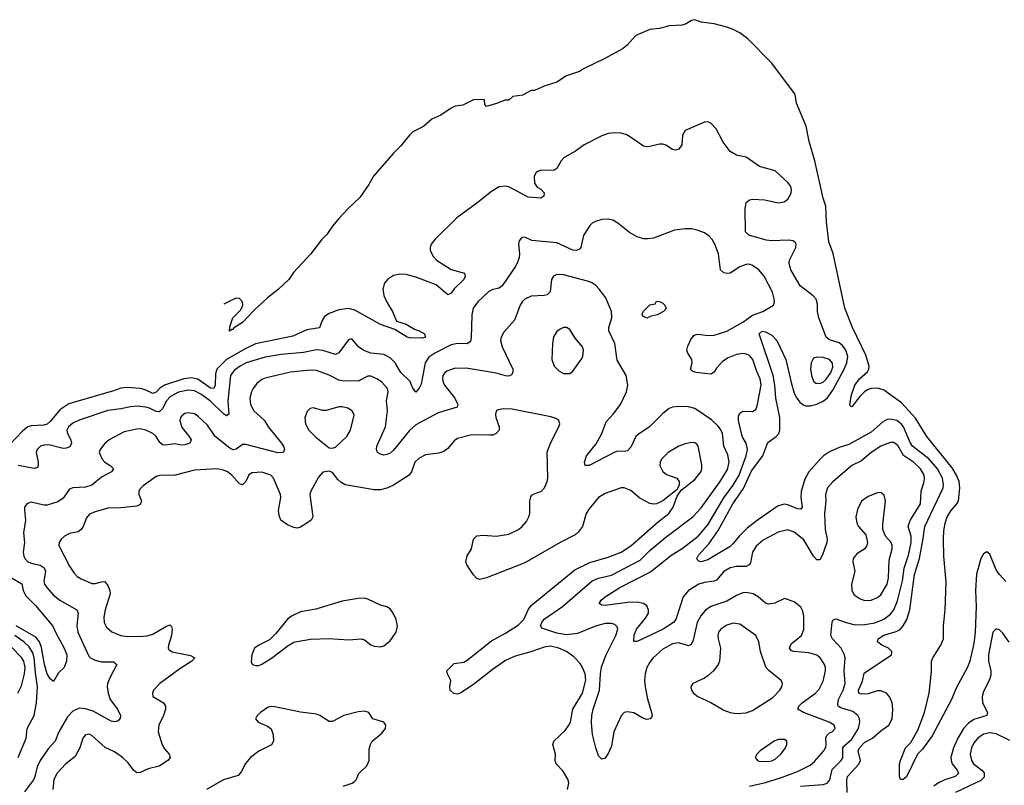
# Model space of a CAD drawing. Header units: inches. Extents: x 1449094 to 1618372, y 389908 to 534307.
# Tile 446 of 494: x 1571599 to 1577740, y 515696 to 520470. Entities that reach past the tile are written whole.
import ezdxf

# ---------------------------------------------------------------- set-up
doc = ezdxf.new("R2010")
doc.units = ezdxf.units.IN
doc.header["$MEASUREMENT"] = 0
doc.layers.add('B5571', color=7, linetype='Continuous')
doc.layers.add('B5572', color=7, linetype='Continuous')

msp = doc.modelspace()

# ---------------------------------------------------------------- linework, layer by layer
at = {"layer": 'B5571', "color": 5}
for points, elevation in [([(1574737.1, 520000), (1574674, 519990), (1574650, 519968), (1574627.3, 519967.3), (1574574, 519946), (1574510, 519929), (1574500.4, 519940.4), (1574498, 519970), (1574472.8, 519972.8), (1574430, 519969.4), (1574363.9, 519936.1), (1574316, 519930), (1574290, 519917.8), (1574225, 519875), (1574170, 519849.6), (1574117.3, 519802.7), (1574050.3, 519770), (1574029.6, 519750.4), (1573976.7, 519683.3), (1573930, 519637.7), (1573806.8, 519493.2), (1573777.5, 519442.5), (1573719.7, 519360.3), (1573647.5, 519292.5), (1573590, 519229.7), (1573550, 519182.6), (1573515.5, 519130), (1573482.1, 519097.9), (1573412.2, 519007.8), (1573306.5, 518893.5), (1573276.9, 518850), (1573212.1, 518787.9), (1573144.4, 518735.6), (1573060.8, 518659.2), (1572990, 518580.7), (1572933.7, 518546.3), (1572930, 518538), (1572922, 518538), (1572908, 518528), (1572910, 518554), (1572929.3, 518610), (1572979.1, 518660.9), (1572991.2, 518688.8), (1572989.6, 518710), (1572970, 518731.6), (1572946.9, 518733.1), (1572872.4, 518695.2)], 380), ([(1577750, 516965.7), (1577709, 517010), (1577690, 517039.8), (1577650, 517137.8), (1577630, 517152.2), (1577610, 517139.9), (1577593.3, 517110), (1577567.3, 517012.7), (1577561.1, 516910), (1577564.1, 516810), (1577558.6, 516650), (1577550, 516579.1), (1577525.3, 516470), (1577510, 516432.7), (1577439.4, 516300.6), (1577410.1, 516229.9), (1577290, 516003.5), (1577230, 515921.1), (1577199.5, 515890), (1577130, 515748.4), (1577110, 515732), (1577092.9, 515732.9), (1577086, 515750), (1577086.6, 515830), (1577092.6, 515850), (1577124.4, 515930), (1577156.9, 515963.1), (1577200.2, 516039.8), (1577243.1, 516150), (1577270.5, 516270), (1577285.9, 516405.9), (1577286.8, 516470), (1577293.8, 516490), (1577344.5, 516570), (1577359.8, 516610), (1577360.9, 516690), (1577370.6, 516790), (1577377.9, 516962.1), (1577363.6, 517123.6), (1577360.1, 517230), (1577363, 517283), (1577370.5, 517330), (1577383.7, 517370), (1577408.3, 517410), (1577444.1, 517450), (1577453.5, 517470), (1577463.3, 517550), (1577458.3, 517590), (1577442.4, 517630), (1577415.1, 517675.1), (1577257.7, 517870), (1577185.5, 517985.5), (1577099.7, 518079.7), (1577010, 518145.5), (1576990, 518158.9), (1576950, 518171.9), (1576910.8, 518170.8), (1576890, 518164), (1576869.5, 518150.5), (1576839.4, 518120.6), (1576790, 518056.4), (1576780.2, 518060.2), (1576777.2, 518070), (1576787, 518130), (1576806.8, 518190), (1576836.4, 518230), (1576886.6, 518273.5), (1576895.7, 518290), (1576896.7, 518310), (1576876.8, 518376.8), (1576792.4, 518550), (1576745.4, 518670), (1576672.1, 519012.1), (1576645, 519085), (1576631, 519209), (1576626.7, 519306.7), (1576610, 519357.2), (1576558.5, 519590), (1576523, 519710), (1576505, 519805), (1576443.1, 519950), (1576438.3, 519990), (1576434.7, 520000)], 380), ([(1576760.6, 515650), (1576757.1, 515730), (1576762.9, 515750), (1576832.8, 515827.2), (1576843, 515850), (1576828.2, 515910), (1576836.4, 515930), (1576870, 515965.2), (1576917.1, 515990), (1576970, 516035.2), (1577020.5, 516070), (1577040.4, 516110), (1577045.6, 516170), (1577040.3, 516210), (1577025.1, 516245.1), (1577004.7, 516270), (1576970, 516285.8), (1576950, 516284.1), (1576890, 516266.3), (1576850, 516263.2), (1576833.3, 516270), (1576831.6, 516290), (1576854.7, 516345.3), (1576865.8, 516394.2), (1577037.2, 516510), (1577039.2, 516530), (1577016.8, 516550), (1576976.1, 516570), (1576948.3, 516590), (1576953.6, 516610), (1576988.9, 516631.1), (1577065.6, 516654.4), (1577090, 516667.8), (1577109.9, 516690.1), (1577131.5, 516730), (1577151.2, 516790), (1577180.3, 517010), (1577210, 517110.1), (1577234.9, 517234.9), (1577244.4, 517310), (1577358.8, 517550), (1577361.3, 517570), (1577354.9, 517610), (1577322.8, 517670), (1577270, 517731.6), (1577167.5, 517810), (1577152.8, 517832.8), (1577111.8, 517930), (1577096.9, 517950), (1577070, 517970.9), (1577030, 517977.7), (1577010, 517975.7), (1576980.4, 517959.6), (1576910, 517898.6), (1576770, 517820.2), (1576710, 517802.3), (1576650, 517775), (1576611.5, 517750), (1576591.3, 517730), (1576521.1, 517650), (1576496.1, 517603.9), (1576472.5, 517527.5), (1576470.7, 517490), (1576479.1, 517430), (1576470, 517418.3), (1576450, 517420.2), (1576390, 517445), (1576370, 517448.5), (1576330, 517437.9), (1576206.2, 517353.8), (1576138.5, 517301.5), (1576085.9, 517250), (1576050, 517202.7), (1576030, 517184.6), (1575890, 517100.9), (1575849.8, 517089.8), (1575834, 517094), (1575824.2, 517104.2), (1575822, 517110), (1575833.6, 517130), (1575898, 517202), (1575955, 517285), (1576046.8, 517450), (1576113, 517547), (1576164.2, 517655.8), (1576233.9, 517750), (1576266.1, 517833.9), (1576317.1, 517870), (1576332.8, 517890), (1576340.1, 517910), (1576340.4, 517990), (1576314.9, 518110), (1576309.6, 518190), (1576298.9, 518250), (1576211.5, 518510), (1576230, 518527), (1576250, 518522.8), (1576290, 518503.2), (1576322.2, 518470), (1576377.3, 518350), (1576410, 518206.7), (1576430, 518140.8), (1576445.8, 518110), (1576465.2, 518085.2), (1576490, 518066.3), (1576502.6, 518062.7), (1576530, 518061.8), (1576570, 518071.4), (1576610, 518090.1), (1576634.8, 518110), (1576670, 518159.8), (1576740.9, 518290), (1576757.5, 518330), (1576764.7, 518370), (1576751.7, 518410), (1576730, 518437.5), (1576710, 518453.8), (1576650, 518473.9), (1576630, 518490.6), (1576582.5, 518610), (1576574.8, 518650), (1576575.1, 518695.1), (1576567.2, 518727.2), (1576548.2, 518748.2), (1576466.2, 518810), (1576409.3, 518909.3), (1576399.1, 518950), (1576401, 518970), (1576440.3, 519050), (1576442.6, 519070), (1576437.8, 519077.8), (1576422.7, 519090), (1576395, 519095), (1576290, 519091.6), (1576255.5, 519095.6), (1576145.7, 519125.7), (1576126.9, 519146.9), (1576122.9, 519290), (1576130, 519330.3), (1576150, 519346.5), (1576170, 519351.3), (1576245.6, 519345.6), (1576330, 519327.5), (1576367.1, 519332.9), (1576390, 519350.3), (1576410, 519388), (1576412.3, 519410), (1576407.6, 519430), (1576390, 519455.1), (1576310, 519526.3), (1576213.2, 519553.2), (1576130, 519612.7), (1576070, 519625.1), (1576030, 519647.3), (1575986.3, 519706.3), (1575943, 519790), (1575910, 519823.6), (1575890, 519831.8), (1575870, 519829.6), (1575750, 519778.4), (1575734, 519750), (1575728, 519690), (1575710, 519662.7), (1575690, 519655.1), (1575670, 519660.9), (1575630, 519687.3), (1575610, 519693.6), (1575590, 519693.6), (1575530, 519678.7), (1575510, 519676.9), (1575490, 519681.6), (1575390, 519749.6), (1575350, 519761.1), (1575310, 519764), (1575270, 519759.7), (1575230, 519744.7), (1575120.5, 519690), (1575064.9, 519650), (1574995.5, 519610), (1574976.4, 519590), (1574950, 519542.7), (1574931, 519530), (1574850, 519531.3), (1574821.3, 519518.7), (1574808.3, 519491.7), (1574810.2, 519450), (1574825.8, 519425.8), (1574850, 519412.2), (1574870.2, 519390), (1574868.9, 519370), (1574850, 519356.5), (1574770, 519363.5), (1574650, 519427.4), (1574630, 519432), (1574590, 519426.5), (1574540.9, 519399.1), (1574450, 519324.7), (1574325.7, 519234.3), (1574190, 519101.1), (1574165.3, 519070), (1574158.5, 519050), (1574159.7, 519030), (1574179.7, 518990), (1574199.7, 518970), (1574290, 518912.8), (1574373.4, 518890), (1574377, 518870), (1574368.8, 518850), (1574308.8, 518791.2), (1574290, 518765.1), (1574270, 518754.7), (1574196.4, 518816.4), (1574070, 518863.4), (1574010, 518879.9), (1573970, 518882.6), (1573930, 518873.5), (1573894.3, 518850), (1573874.3, 518825.7), (1573864, 518790), (1573870.9, 518750), (1573890, 518707.6), (1573925, 518650), (1573950, 518590.7), (1574010, 518571.3), (1574060.7, 518540.7), (1574090.7, 518530), (1574124, 518510), (1574130, 518489.4), (1574110, 518484.2), (1574030, 518485.6), (1574015.3, 518490), (1573938, 518538), (1573850, 518568.6), (1573690, 518658.3), (1573650, 518668.5), (1573590, 518660.5), (1573530, 518637.9), (1573501.4, 518618.6), (1573485.8, 518594.2), (1573470, 518547.3), (1573390, 518536.3), (1573302.8, 518497.2), (1573070, 518447.6), (1573010, 518420.3), (1572890, 518351.4), (1572829.1, 518290), (1572821, 518261), (1572817.6, 518190), (1572810, 518170.9), (1572790, 518172.9), (1572710, 518227.5), (1572670, 518236.8), (1572622.5, 518230), (1572503.3, 518190), (1572471.6, 518170), (1572450, 518147.5), (1572430, 518139.4), (1572381.1, 518161.1), (1572350, 518169), (1572270, 518177), (1572230, 518172.2), (1572184.7, 518155.3), (1571906.3, 518073.7), (1571850, 518036), (1571790, 517965.2), (1571770, 517948.5), (1571750, 517941.3), (1571670, 517937.4), (1571650.1, 517929.9), (1571616.9, 517903.1), (1571538.7, 517821.3)], 420), ([(1576469.4, 515690), (1576610, 515701.2), (1576634.5, 515710), (1576651.2, 515730), (1576666, 515794), (1576723.2, 515850), (1576733.1, 515866.9), (1576733.7, 515930), (1576739.6, 515940.4), (1576790, 515984.2), (1576830.5, 516050), (1576838.9, 516090), (1576837, 516110), (1576827.4, 516130), (1576795.1, 516155.1), (1576719.4, 516179.4), (1576703.7, 516190), (1576700.7, 516200.7), (1576704.9, 516230), (1576734.5, 516290), (1576746.5, 516330), (1576742.1, 516410), (1576746.6, 516490), (1576743.2, 516510), (1576721.8, 516550), (1576668.6, 516610), (1576658.2, 516630), (1576666.4, 516713.6), (1576672.2, 516727.8), (1576690, 516734.7), (1576753, 516710), (1576810, 516696.3), (1576870, 516698.4), (1576931.9, 516708.1), (1576988.2, 516731.8), (1577030, 516763.2), (1577051.1, 516790), (1577074.8, 516845.2), (1577104.1, 516970), (1577115.1, 517050), (1577142.8, 517130), (1577159.1, 517210), (1577158.1, 517250), (1577139.9, 517310), (1577153.2, 517346.8), (1577217.7, 517450), (1577221.2, 517530), (1577239.5, 517590), (1577241.4, 517610), (1577239.1, 517630), (1577216.8, 517670), (1577173.6, 517710), (1577112, 517752), (1577075, 517815), (1577050, 517832.7), (1577030, 517834.1), (1576970, 517810.5), (1576910, 517771.2), (1576850, 517719.4), (1576790, 517689.8), (1576670, 517587.8), (1576638.2, 517550), (1576625.4, 517510), (1576627.6, 517467.6), (1576619.4, 517390), (1576621.7, 517290), (1576634.7, 517230), (1576632.1, 517210), (1576606.9, 517133.1), (1576590, 517100.7), (1576570, 517102.4), (1576550, 517124.7), (1576490, 517227.2), (1576430, 517274.5), (1576390, 517287.8), (1576330, 517274.2), (1576235.7, 517224.3), (1576192.2, 517187.8), (1576170.1, 517150), (1576156.3, 517083.7), (1576148.5, 517070), (1576130, 517061.1), (1576070, 517059.5), (1576030, 517051.3), (1575990.7, 517029.3), (1575945, 516975), (1575930, 516968.2), (1575870, 516959.8), (1575835.5, 516950), (1575770.3, 516910), (1575737.6, 516870), (1575690.8, 516729.2), (1575677.4, 516710), (1575612.6, 516670), (1575450, 516592), (1575433.2, 516593.2), (1575430, 516598), (1575431.7, 516631.7), (1575445.5, 516670), (1575502.1, 516737.9), (1575520.7, 516770), (1575521.6, 516790), (1575510, 516814.5), (1575489.9, 516829.9), (1575450, 516838.3), (1575390, 516836), (1575250, 516817.2), (1575230, 516818.4), (1575212.7, 516830), (1575226.3, 516850), (1575251.1, 516870), (1575342.9, 516930), (1575533.2, 517026.8), (1575667.4, 517132.6), (1575730, 517173.2), (1575830.5, 517250), (1575890, 517319.1), (1575991.5, 517488.5), (1576050, 517567.6), (1576087, 517630), (1576129.9, 517750), (1576137.5, 517790), (1576129.9, 517829.9), (1576107.5, 517867.5), (1576100.5, 517890), (1576082.6, 517970), (1576082.9, 517997.1), (1576090, 518016.4), (1576110, 518027.8), (1576170, 518026.9), (1576190, 518039.3), (1576198.7, 518061.3), (1576223.9, 518190), (1576218, 518230), (1576196.3, 518276.3), (1576171.9, 518350), (1576150, 518375.3), (1576130, 518383.7), (1576110, 518387.2), (1576070, 518381.5), (1576018.4, 518361.6), (1575982.5, 518337.5), (1575944.1, 518295.9), (1575930, 518272.3), (1575910, 518258.4), (1575818, 518270), (1575796.6, 518276.6), (1575782.7, 518290), (1575793.3, 518330), (1575791.3, 518350), (1575766, 518390), (1575760.9, 518410), (1575765.9, 518434.1), (1575784.7, 518475.3), (1575801.1, 518498.9), (1575810, 518503.6), (1575830, 518508.6), (1575890, 518500.1), (1575930, 518502.9), (1576010, 518527.8), (1576110, 518584.3), (1576170, 518626.9), (1576233.6, 518650), (1576299.5, 518690), (1576306, 518710), (1576305.4, 518730), (1576294.2, 518770), (1576241.4, 518870), (1576210, 518909.7), (1576170, 518937.7), (1576150, 518944.4), (1576130, 518944), (1576090, 518928.2), (1576030, 518888.7), (1576010, 518886.2), (1575990, 518891.6), (1575969.7, 518910), (1575957.6, 519010), (1575935.6, 519070), (1575918.3, 519098.3), (1575899.1, 519119.1), (1575870, 519139.7), (1575830, 519155.8), (1575790, 519165.1), (1575750, 519166.3), (1575683.7, 519156.3), (1575551.9, 519108.1), (1575517.3, 519102.7), (1575490, 519104.2), (1575450, 519116.3), (1575401.8, 519141.8), (1575330, 519200.9), (1575298.7, 519218.7), (1575270, 519225.1), (1575230, 519222.9), (1575190, 519211.8), (1575170, 519200.7), (1575154.7, 519185.3), (1575115.4, 519124.6), (1575098, 519050), (1575090, 519039.6), (1575070, 519029.8), (1575050, 519033.1), (1574950, 519078.2), (1574793.7, 519093.7), (1574750, 519113), (1574730, 519111.5), (1574714.9, 519090), (1574710.3, 519070), (1574716.1, 519010), (1574714.1, 518985.9), (1574704.8, 518955.2), (1574690, 518927.6), (1574608.7, 518810), (1574590, 518796), (1574550, 518787.6), (1574525.4, 518774.6), (1574457.3, 518710), (1574428.3, 518670), (1574418.6, 518630), (1574414.6, 518485.4), (1574410, 518463.6), (1574390, 518448.2), (1574330, 518451.4), (1574290, 518442.2), (1574189.2, 518390), (1574150, 518364.5), (1574128.7, 518330), (1574102.3, 518197.7), (1574090, 518171.1), (1574070, 518147.3), (1574050, 518176.3), (1574033.8, 518213.8), (1573976.1, 518270), (1573940.6, 518330), (1573910, 518360.7), (1573870, 518381.1), (1573790, 518389.9), (1573746.4, 518406.4), (1573712.6, 518430), (1573670, 518479), (1573650, 518473.2), (1573590, 518391.5), (1573570, 518382.2), (1573490, 518406.8), (1573450, 518410.7), (1573370, 518394.2), (1573230, 518381.4), (1573130, 518365.4), (1573010.9, 518329.1), (1572973.4, 518310), (1572937.9, 518282.1), (1572914.3, 518250), (1572897.4, 518090), (1572904.2, 518010), (1572890, 517999.2), (1572870, 518011.8), (1572790.4, 518090), (1572730, 518135.3), (1572690, 518154.4), (1572650, 518159.9), (1572590, 518148.1), (1572540.3, 518119.7), (1572512.4, 518090), (1572490, 518044.1), (1572470, 518024.1), (1572450, 518026.4), (1572410, 518047.4), (1572386.2, 518053.8), (1572330, 518059.1), (1572290, 518055.7), (1572230, 518042.6), (1572150, 518033.3), (1571970, 517972.6), (1571930, 517953), (1571903.2, 517930), (1571892.9, 517910), (1571898.3, 517890), (1571919.1, 517850), (1571922.8, 517830), (1571912.8, 517807.2), (1571890, 517797.7), (1571870, 517796.8), (1571781.8, 517818.2), (1571750, 517817.2), (1571728.2, 517810), (1571708.5, 517790), (1571702.6, 517770), (1571715.5, 517710), (1571715.6, 517690), (1571710, 517678), (1571690, 517671.3), (1571590, 517690.6)], 440), ([(1576150, 515690.1), (1576250, 515713.3), (1576350, 515743.9), (1576450, 515781.7), (1576530, 515821.2), (1576556, 515844), (1576614.2, 515910), (1576626.8, 515933.2), (1576629.8, 515950), (1576626.8, 515990), (1576633.7, 516006.3), (1576650, 516022), (1576667, 516030), (1576685.6, 516050), (1576678.7, 516070), (1576647.6, 516090), (1576487, 516150), (1576453, 516170), (1576458.7, 516190), (1576478.7, 516210), (1576562, 516270), (1576584.9, 516295.1), (1576610, 516344.9), (1576625, 516410), (1576624.6, 516430), (1576618, 516450), (1576590.8, 516490), (1576570, 516507), (1576521.3, 516521.3), (1576425.2, 516530), (1576410, 516535.4), (1576399.3, 516550), (1576410, 516576.9), (1576474.6, 516630), (1576490, 516667.3), (1576489.8, 516750), (1576482.5, 516782.5), (1576470, 516806.6), (1576430, 516840.4), (1576370, 516860.9), (1576308.9, 516831.1), (1576270, 516825.7), (1576250, 516832.2), (1576204.7, 516870), (1576173, 516890), (1576130, 516898), (1576110, 516895.2), (1576070, 516879.5), (1576010, 516843.4), (1575910.1, 516809.9), (1575875.1, 516784.9), (1575847.7, 516752.3), (1575824.4, 516710), (1575799.1, 516600.9), (1575787.2, 516572.8), (1575770, 516564.6), (1575710, 516583.9), (1575670, 516577.4), (1575610, 516544.5), (1575551, 516490), (1575530, 516464.2), (1575511.6, 516430), (1575499.8, 516390), (1575496.3, 516350), (1575499.4, 516310), (1575515, 516235), (1575539.5, 516150), (1575543, 516130), (1575539.5, 516120.5), (1575530.4, 516109.6), (1575510, 516106.3), (1575490, 516111.5), (1575430, 516146.9), (1575390, 516154.7), (1575370, 516149.6), (1575350, 516129.4), (1575305, 516030), (1575290, 515939), (1575270, 515893.2), (1575250, 515864), (1575230, 515859), (1575210, 515879), (1575191.5, 515930), (1575172.3, 516012.3), (1575165.8, 516085.8), (1575167.3, 516130), (1575176.1, 516170), (1575216.1, 516290), (1575220.7, 516390), (1575227, 516433), (1575254.8, 516505.2), (1575317.5, 516630), (1575328.8, 516670), (1575324.8, 516684.8), (1575310, 516698), (1575290, 516704.1), (1575250, 516704.1), (1575190, 516688.7), (1575077.2, 516642.8), (1575010, 516633.2), (1574950, 516644.3), (1574856.3, 516676.3), (1574847.9, 516690), (1574856.2, 516710), (1574870, 516730.8), (1574985, 516810), (1575169.8, 516970), (1575210, 516988.1), (1575290, 517006.4), (1575470, 517098.8), (1575530, 517159), (1575630, 517243.8), (1575798, 517370), (1575850, 517425.6), (1575967.6, 517590), (1576014.2, 517665.7), (1576024.1, 517710), (1576016.7, 517756.7), (1575990.5, 517810.5), (1575981.7, 517890), (1575972.4, 517912.4), (1575955.5, 517935.5), (1575914.3, 517974.3), (1575810, 518046.2), (1575770, 518056.5), (1575710, 518057.8), (1575670, 518054.2), (1575650, 518046.2), (1575610, 518014), (1575526.5, 517930), (1575456, 517884), (1575441.5, 517870), (1575410, 517804.5), (1575390, 517780.7), (1575370, 517776.9), (1575330, 517779.1), (1575310, 517774), (1575150, 517689.7), (1575125.2, 517690), (1575120.9, 517710), (1575135.1, 517750), (1575195.5, 517824.4), (1575230.9, 517890), (1575257.5, 517962.5), (1575301, 518010), (1575345.7, 518070), (1575384.2, 518150), (1575391.6, 518190), (1575382, 518250), (1575326, 518346), (1575310.8, 518450), (1575273.6, 518530), (1575274.6, 518550), (1575292.3, 518610), (1575289.8, 518650), (1575254.7, 518734.7), (1575214, 518790), (1575192.1, 518812.1), (1575168.7, 518828.7), (1575139.8, 518839.8), (1574990, 518879.3), (1574950, 518880.4), (1574929.2, 518870.8), (1574916, 518850), (1574906.8, 518773.2), (1574890, 518754.5), (1574870, 518749), (1574790, 518745), (1574750, 518727.1), (1574732.9, 518710), (1574721.2, 518690), (1574684.7, 518595.3), (1574618.9, 518521.1), (1574601.7, 518490), (1574599, 518470), (1574608.3, 518430), (1574674.5, 518290), (1574675.3, 518270), (1574665.8, 518254.2), (1574650, 518246.6), (1574630, 518247.9), (1574570, 518264.8), (1574383.1, 518296.9), (1574310, 518294.8), (1574262.7, 518277.3), (1574250, 518268.2), (1574239.3, 518250), (1574235.8, 518230), (1574239.4, 518210), (1574249.5, 518190), (1574312.4, 518110), (1574331.3, 518070), (1574327.2, 518052.8), (1574210, 518018.7), (1574070, 517943.1), (1574030, 517907.8), (1573930, 517785.7), (1573910, 517767.6), (1573890, 517758.5), (1573870, 517754.3), (1573842.9, 517762.9), (1573831.2, 517771.2), (1573824, 517790), (1573827.6, 517810), (1573881, 517930), (1573893.2, 518030), (1573886.8, 518093.2), (1573896.9, 518150), (1573894, 518170), (1573857.4, 518210), (1573830, 518228.7), (1573790, 518246.2), (1573770, 518247.2), (1573710, 518214.8), (1573610, 518217.8), (1573590, 518221.9), (1573530, 518252.5), (1573450, 518281.8), (1573410, 518284.2), (1573288.1, 518271.9), (1573130, 518234.6), (1573110, 518225.1), (1573079.1, 518200.9), (1573054.7, 518170), (1573044.2, 518150), (1573034.9, 518110), (1573038.3, 518070), (1573060.3, 518030), (1573125.3, 517970), (1573148.4, 517930), (1573232.8, 517830), (1573244.9, 517810), (1573250.3, 517790), (1573242.8, 517770), (1573210.2, 517769.8), (1573010, 517821.4), (1572990, 517821.2), (1572950, 517791.9), (1572930, 517788.2), (1572910, 517798.6), (1572817.6, 517870), (1572770, 517942), (1572710, 517998.3), (1572690, 518012), (1572650, 518018.5), (1572630, 518013.5), (1572610, 517999.6), (1572603.1, 517990), (1572599, 517970), (1572610, 517927), (1572657.4, 517870), (1572668.7, 517850), (1572660.5, 517830), (1572630, 517818.7), (1572610, 517816.8), (1572565.7, 517825.7), (1572510, 517817.3), (1572490, 517818.7), (1572472.8, 517832.8), (1572450, 517869.7), (1572430, 517888.4), (1572386, 517910), (1572350, 517918), (1572330, 517917.3), (1572250, 517899.4), (1572157.6, 517850), (1572130, 517828), (1572100.3, 517790), (1572095.3, 517770), (1572113, 517730), (1572130.7, 517710.7), (1572164.2, 517690), (1572184.2, 517670), (1572172.2, 517650), (1572110, 517617.4), (1572050, 517567.1), (1572010, 517555.6), (1571930, 517550.8), (1571910, 517543.1), (1571870, 517485.4), (1571837.1, 517462.9), (1571770, 517443.5), (1571750, 517443.5), (1571670, 517460.5), (1571643, 517450), (1571630.4, 517430), (1571629, 517411), (1571636.3, 517350), (1571622.2, 517270), (1571628.7, 517210), (1571620.2, 517150), (1571624.6, 517124.6), (1571631.3, 517110), (1571650.3, 517090), (1571678.6, 517078.6), (1571727.6, 517067.6), (1571752.3, 517052.3), (1571760.2, 517030), (1571750.2, 516970), (1571755, 516950), (1571768.4, 516928.4), (1571810, 516881.8), (1571849, 516850), (1571955.8, 516790), (1571964.6, 516770), (1571956.6, 516690), (1571962.2, 516650), (1572030, 516501.1), (1572041.1, 516490), (1572070, 516476.8), (1572110, 516466), (1572184.7, 516464.7), (1572204.9, 516450), (1572163.1, 516370), (1572147, 516330), (1572145.3, 516310), (1572151.7, 516270), (1572164.4, 516230), (1572208.9, 516170), (1572228.2, 516130), (1572225.8, 516114.2), (1572217.6, 516102.4), (1572205.8, 516094.2), (1572190, 516091.8), (1572170, 516095.8), (1572057, 516157), (1572010, 516172.2), (1571970, 516175.7), (1571930, 516158.3), (1571897.9, 516122.1), (1571842.7, 516030), (1571819.7, 515970), (1571776.7, 515923.3), (1571726.3, 515850), (1571708.8, 515811.2), (1571694.1, 515750), (1571684.6, 515730), (1571630, 515655.6)], 460), ([(1575015.4, 515670), (1575024.8, 515710), (1575020.3, 515730), (1574986, 515786), (1574945.7, 515830), (1574939.8, 515850), (1574940.3, 515890), (1574924.1, 515950), (1574929.8, 515970), (1575001.7, 516038.3), (1575025.1, 516070), (1575033.5, 516090), (1575049.9, 516170), (1575109.9, 516270), (1575130.4, 516350.4), (1575126.4, 516390), (1575110, 516429.7), (1575094.5, 516454.5), (1575056.2, 516496.2), (1575010.4, 516530.4), (1574962.4, 516550), (1574910, 516562.4), (1574870, 516558), (1574787.9, 516527.9), (1574690, 516501.5), (1574630, 516473.5), (1574545, 516415), (1574430, 516324.6), (1574350, 516271.3), (1574330, 516264), (1574307.7, 516267.7), (1574283.6, 516290), (1574281.6, 516310), (1574287.6, 516350), (1574267, 516390), (1574263.7, 516410), (1574310, 516454.9), (1574370, 516463.1), (1574390, 516475.6), (1574542.7, 516597.3), (1574630, 516643.7), (1574710, 516696.3), (1574742.9, 516730), (1574770.6, 516790), (1574790, 516816.9), (1575061.7, 517038.3), (1575154.9, 517085.1), (1575270, 517117.9), (1575350.8, 517150), (1575410, 517188.8), (1575580.7, 517339.3), (1575646.9, 517390), (1575675.6, 517430), (1575700.7, 517499.3), (1575724, 517536), (1575810, 517601.6), (1575847.6, 517650), (1575854, 517670), (1575854.2, 517694.1), (1575831.1, 517810), (1575822, 517822), (1575810, 517831.3), (1575790, 517832.8), (1575750, 517825.1), (1575710, 517811.1), (1575643.1, 517770), (1575601.7, 517730), (1575593.4, 517710), (1575592, 517690), (1575610, 517653), (1575632.7, 517632.7), (1575698, 517610), (1575711.3, 517590), (1575711.3, 517568.7), (1575699.8, 517540.2), (1575611.3, 517468.7), (1575570, 517451), (1575550, 517448.5), (1575530, 517452.2), (1575466.4, 517486.4), (1575410, 517534.3), (1575370, 517551.3), (1575350, 517549.6), (1575250, 517515.4), (1575208.7, 517490), (1575150, 517420.5), (1575132.9, 517390), (1575110.3, 517310), (1575084.8, 517275.2), (1575063, 517257), (1574970, 517209.8), (1574750, 517083.9), (1574510, 516989.8), (1574470, 516978.5), (1574450, 516985.3), (1574430, 517007.2), (1574388, 517070), (1574382.8, 517090), (1574390, 517127.3), (1574416.2, 517170), (1574429.3, 517230), (1574449.7, 517250.3), (1574490, 517256.4), (1574570, 517248.5), (1574650, 517262), (1574709.8, 517290.2), (1574733.6, 517310), (1574759.5, 517340.5), (1574775.6, 517370), (1574780.5, 517390), (1574780.4, 517470), (1574786.2, 517493.8), (1574794.3, 517505.7), (1574806.9, 517513.1), (1574854.5, 517530), (1574873, 517550), (1574889.7, 517590), (1574893.3, 517610), (1574890, 517772), (1574909.6, 517830), (1574962.4, 517930), (1574967, 517950), (1574961.2, 517970), (1574942.4, 517982.4), (1574912.6, 517992.6), (1574670, 518041.4), (1574616.5, 518043.5), (1574583.6, 518036.4), (1574571.9, 518028.1), (1574567.8, 518010), (1574569.2, 517990), (1574590.2, 517930), (1574589.2, 517910.8), (1574571.3, 517888.7), (1574550, 517879.8), (1574530, 517878.3), (1574450, 517881.8), (1574410, 517878.9), (1574330, 517857.2), (1574310, 517843), (1574270, 517795.1), (1574243.9, 517776.1), (1574213.9, 517766.1), (1574130, 517757.1), (1574090, 517736.4), (1574063.9, 517710), (1574043.6, 517650), (1574028.7, 517630), (1573930, 517566.2), (1573890, 517549), (1573850, 517538.5), (1573810, 517538.6), (1573630, 517569.7), (1573604.2, 517584.2), (1573583.3, 517603.3), (1573550, 517645.2), (1573530, 517655.3), (1573490, 517649), (1573462.6, 517617.4), (1573414.9, 517530), (1573408.9, 517510), (1573428.4, 517370), (1573416.3, 517350), (1573390.6, 517330), (1573350, 517305.1), (1573330, 517299.6), (1573310, 517303), (1573270, 517319.7), (1573229, 517350), (1573217.9, 517377.9), (1573214.5, 517410), (1573227.2, 517490), (1573225, 517510), (1573183, 517610), (1573166.6, 517630), (1573110, 517648.4), (1573050, 517644.7), (1573028.4, 517631.6), (1573010, 517589.2), (1572990, 517569.6), (1572970, 517575.1), (1572922.2, 517630), (1572895.8, 517650), (1572870, 517661.6), (1572830, 517669.8), (1572690, 517660.2), (1572569, 517629), (1572473.4, 517626.6), (1572450, 517620.4), (1572370, 517563.5), (1572350, 517543.5), (1572342.7, 517530), (1572342, 517510), (1572358.9, 517470), (1572350, 517446.6), (1572330, 517437.2), (1572230, 517425.4), (1572150, 517424.4), (1572070, 517401.7), (1572034.1, 517385.9), (1572015.8, 517364.2), (1571996.1, 517310), (1571982.6, 517290), (1571963.8, 517276.2), (1571910, 517265.1), (1571878.4, 517250), (1571857.6, 517230), (1571845.3, 517210), (1571843.7, 517190), (1571910, 517062.6), (1571938.3, 517018.3), (1571958, 516998), (1571982.6, 516982.6), (1572050, 516954.4), (1572070, 516953.4), (1572110, 516964.7), (1572130, 516965.7), (1572150, 516942.4), (1572162.6, 516910), (1572162.9, 516890), (1572132.4, 516790), (1572123.5, 516743.5), (1572126.4, 516710), (1572141.5, 516681.5), (1572173.6, 516653.6), (1572230, 516629.4), (1572270, 516623.7), (1572370, 516625.5), (1572392.7, 516627.3), (1572430, 516638.6), (1572510, 516686.5), (1572535.4, 516695.4), (1572546.9, 516686.9), (1572550.2, 516670), (1572545.4, 516630), (1572526.8, 516570), (1572526, 516550), (1572530, 516543.1), (1572550, 516527.7), (1572665.3, 516505.3), (1572692.4, 516490), (1572673.4, 516470), (1572598.6, 516421.4), (1572472.9, 516330), (1572433.7, 516290), (1572426.7, 516270), (1572430.4, 516250), (1572495.3, 516210), (1572508.9, 516190), (1572508.2, 516170), (1572497.1, 516130), (1572467.5, 516070), (1572463.8, 516030), (1572487.5, 515947.5), (1572502.6, 515922.6), (1572532, 515890), (1572538, 515870), (1572523.7, 515850), (1572470, 515816), (1572401.5, 515798.5), (1572350, 515776), (1572330, 515772.8), (1572310, 515789.6), (1572275.5, 515835.5), (1572239.8, 515870), (1572190, 515904), (1572131.8, 515931.8), (1572050, 516006), (1572030, 516013.7), (1572010, 516009.5), (1571992.7, 515990), (1571973.8, 515930), (1571944.7, 515875.3), (1571886.3, 515830), (1571830.2, 515770), (1571812.2, 515730), (1571805.2, 515670)], 480), ([(1571548.9, 516988.9), (1571612.1, 516952.1), (1571621.5, 516910), (1571637.7, 516877.7), (1571697.6, 516817.6), (1571807.1, 516687.1), (1571822.1, 516650), (1571877.3, 516550), (1571893.2, 516510), (1571891.8, 516470), (1571875.8, 516430), (1571842, 516398), (1571810, 516342), (1571790, 516359.7), (1571770, 516391.2), (1571753.6, 516450), (1571735.5, 516555.5), (1571723.1, 516590), (1571699.8, 516619.8), (1571576.9, 516690)], 440), ([(1577770, 516587.4), (1577730, 516643.9), (1577710, 516664.4), (1577690, 516671.1), (1577668.8, 516650), (1577641.9, 516510), (1577641.6, 516470), (1577656.3, 516410), (1577656.7, 516383.3), (1577646.7, 516353.3), (1577610, 516280.5), (1577602.2, 516250), (1577604.8, 516210), (1577634.5, 516150), (1577631.1, 516130), (1577550, 516105.7), (1577516.4, 516083.6), (1577486.3, 516050), (1577450.6, 515990), (1577423.1, 515930), (1577406.9, 515870), (1577407.8, 515850), (1577415.1, 515830), (1577445.1, 515790), (1577454.3, 515770), (1577432.9, 515750), (1577369.3, 515730.7), (1577328.9, 515711.1), (1577301.4, 515690)], 420), ([(1571589.4, 515870), (1571639, 515990), (1571645.7, 516050), (1571689.2, 516130), (1571704.3, 516210), (1571710.4, 516310), (1571697.5, 516397.5), (1571690.5, 516490), (1571681.6, 516521.6), (1571659.2, 516559.2), (1571626, 516590), (1571570, 516629.6)], 460), ([(1571588.9, 516271.1), (1571610, 516315.8), (1571629.5, 516390), (1571633.3, 516430), (1571624.8, 516470), (1571610, 516492.5), (1571550, 516554.5)], 480), ([(1573617, 515690), (1573672.7, 515710), (1573690, 515721.6), (1573698.4, 515730), (1573714.5, 515770), (1573763.4, 515816.6), (1573779.2, 515850), (1573778.2, 515921.8), (1573787.1, 515950), (1573798, 515970), (1573858.3, 516021.7), (1573879.9, 516050), (1573883.1, 516070), (1573870, 516088.4), (1573801.2, 516110), (1573777.2, 516150), (1573750, 516158), (1573710, 516153), (1573621, 516130), (1573550, 516093), (1573530, 516093), (1573471.8, 516130), (1573450, 516138.7), (1573351.6, 516151.6), (1573190, 516186), (1573170, 516187.8), (1573150, 516183.6), (1573100.5, 516150), (1573080.5, 516130), (1573070.7, 516110), (1573086.8, 516090), (1573144.4, 516064.4), (1573166.9, 516046.9), (1573180.2, 516010), (1573183.2, 515970), (1573170, 515948.7), (1573090, 515908.1), (1573038, 515870), (1573007.4, 515832.6), (1572981.2, 515778.8), (1572962.5, 515757.4), (1572870, 515729), (1572763.6, 515670)], 520), ([(1577774.5, 515974.5), (1577690, 516015.7), (1577650, 516023.7), (1577610, 516014), (1577575.5, 515990), (1577550, 515960.4), (1577535.5, 515930), (1577526.8, 515890), (1577534.6, 515850), (1577547.1, 515830), (1577600.2, 515790), (1577613.7, 515773.7), (1577614, 515746), (1577594, 515726), (1577436.1, 515650)], 440)]:
    msp.add_lwpolyline(points, dxfattribs=dict(at, elevation=elevation))
for points, elevation in [([(1575510, 518609), (1575490, 518618), (1575482, 518630), (1575483.1, 518636.9), (1575488, 518650), (1575530, 518692), (1575562, 518698), (1575570, 518714), (1575590, 518712), (1575610, 518702), (1575622, 518690), (1575631.1, 518668.9), (1575614, 518650), (1575574, 518630), (1575538, 518622)], 440), ([(1575010, 518549.6), (1574990, 518549.6), (1574970, 518540.7), (1574950, 518524.5), (1574927.8, 518492.2), (1574921.5, 518450), (1574918.4, 518350), (1574933.4, 518310), (1574960.9, 518280.9), (1574990, 518264), (1575030, 518262.8), (1575050, 518278.8), (1575101.3, 518350), (1575112.4, 518370), (1575115.8, 518410), (1575109.7, 518430), (1575064, 518484), (1575030, 518538)], 480), ([(1576570, 518366.3), (1576550, 518358.4), (1576534.9, 518330), (1576531.5, 518290), (1576537.3, 518250), (1576550, 518215.5), (1576563.5, 518203.5), (1576590, 518200.2), (1576610, 518209.4), (1576630, 518227.7), (1576657.1, 518270), (1576670, 518304), (1576668.9, 518328.9), (1576650, 518351.8), (1576610, 518363.1)], 440), ([(1573610, 518055.8), (1573590, 518055.1), (1573510, 518032.6), (1573490, 518033.3), (1573430, 518049.3), (1573410, 518045.2), (1573392.8, 518027.2), (1573378.4, 517990), (1573382.6, 517950), (1573403.1, 517910), (1573445.4, 517865.5), (1573530, 517800.7), (1573550, 517797.3), (1573570, 517804.9), (1573639.7, 517870), (1573661.7, 517910), (1573684.7, 518004.7), (1573673.6, 518030), (1573646.3, 518046.3)], 480), ([(1576970, 517520.9), (1576950, 517519.5), (1576890, 517495.6), (1576850, 517467.3), (1576823.7, 517416.3), (1576814.6, 517370), (1576821.1, 517330), (1576830.4, 517310), (1576876.9, 517256.9), (1576887.2, 517210), (1576881.7, 517190), (1576869.2, 517170.8), (1576820.9, 517139.1), (1576796.9, 517110), (1576795.3, 517090), (1576807.6, 517030), (1576787.7, 516950), (1576788.4, 516910), (1576804.4, 516884.4), (1576840.7, 516859.3), (1576870, 516847.2), (1576910, 516849.2), (1576950, 516867.1), (1576970, 516884.4), (1577009.8, 516950), (1577018.5, 516990), (1577021.3, 517098.7), (1577040.3, 517170), (1577040.9, 517190), (1577033.3, 517210), (1576998.3, 517250), (1576982.6, 517290), (1576982, 517322), (1576998.3, 517470), (1576990, 517504)], 460), ([(1573750, 516861.7), (1573710, 516861.5), (1573610, 516843.1), (1573445.4, 516794.6), (1573350, 516777.4), (1573294, 516750), (1573270, 516731.8), (1573197.8, 516642.2), (1573156.4, 516603.6), (1573090, 516569.4), (1573063.8, 516550), (1573047.2, 516510), (1573043.7, 516463.7), (1573051.3, 516450), (1573070, 516443), (1573090, 516443), (1573110, 516450.7), (1573170, 516488), (1573273.1, 516566.9), (1573310, 516587.7), (1573330, 516593.4), (1573413.9, 516606.1), (1573530, 516611.6), (1573650, 516602), (1573730, 516608.7), (1573750, 516602), (1573790, 516572.2), (1573810, 516563.6), (1573850, 516558.9), (1573870, 516564.6), (1573910, 516595.8), (1573948.3, 516650), (1573955.8, 516690), (1573947.8, 516730), (1573929.6, 516770), (1573910, 516795.6), (1573890, 516807.8), (1573850, 516819.1), (1573770, 516856.9)], 520), ([(1576050, 516706), (1576010, 516694), (1575990, 516682.7), (1575972, 516670), (1575957.8, 516650), (1575952.6, 516630), (1575954.9, 516610), (1575970.3, 516550), (1575964.6, 516470), (1575955.6, 516450), (1575926.3, 516410), (1575890, 516378), (1575870, 516363.9), (1575798, 516330), (1575786, 516310), (1575788.2, 516290), (1575802.4, 516270), (1575828.2, 516250), (1575910, 516212.6), (1575990, 516164.2), (1576030, 516150.3), (1576070, 516143.1), (1576130, 516148.5), (1576170, 516162.6), (1576296.7, 516243.3), (1576341, 516290), (1576352.6, 516310), (1576356.9, 516330), (1576347.6, 516350), (1576270.6, 516410.6), (1576252.2, 516432.2), (1576219.8, 516530), (1576209.7, 516590), (1576190, 516629.4), (1576090, 516700.5)], 480), ([(1576370, 515981.6), (1576330, 515981.1), (1576303.8, 515970), (1576217.1, 515910), (1576196.3, 515890), (1576186.8, 515870), (1576201, 515850), (1576210, 515847.2), (1576263.9, 515843.9), (1576290, 515849.2), (1576310, 515859.6), (1576346, 515890), (1576375.4, 515930), (1576383, 515950), (1576382.9, 515970)], 480)]:
    msp.add_lwpolyline(points, close=True, dxfattribs=dict(at, elevation=elevation))
at = {"layer": 'B5572', "color": 5, "elevation": 380}
msp.add_lwpolyline([(1576434.7, 520000), (1576431.1, 520010), (1576290, 520198), (1576140.5, 520350), (1576090, 520386.6), (1576050, 520408), (1576010, 520422.6), (1575930, 520443.5), (1575850, 520454.3), (1575810, 520469.6), (1575790, 520464.5), (1575756.3, 520443.7), (1575730, 520436.3), (1575650, 520431.3), (1575590, 520414.7), (1575530, 520408.2), (1575443, 520370), (1575388, 520310), (1575362, 520290), (1575253.4, 520230), (1575115.8, 520164.2), (1575090, 520146.6), (1575010, 520119), (1574950, 520079), (1574870, 520055.3), (1574810, 520028.7), (1574790, 520028), (1574739.6, 520000.4), (1574737.1, 520000)], dxfattribs=at)

doc.saveas('drawing.dxf')
